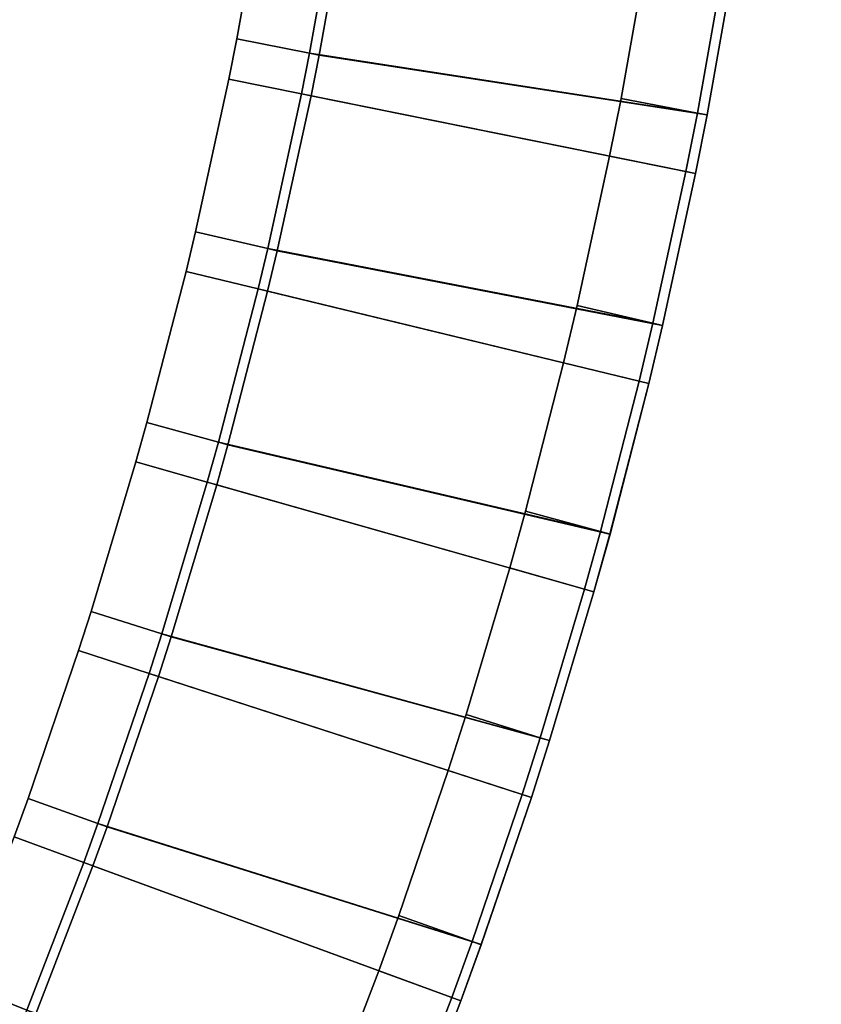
# Model space of a CAD drawing. Header units: inches. Extents: x 82 to 767, y -5 to 263.
# Tile 553 of 1056: x 637.81 to 640.36, y 117.51 to 120.65. Entities that reach past the tile are written whole.
import ezdxf
from ezdxf.enums import TextEntityAlignment as Align

# ---------------------------------------------------------------- set-up
doc = ezdxf.new("R2010")
doc.units = ezdxf.units.IN
doc.header["$MEASUREMENT"] = 0
for name, color, linetype in [('A-FURN-3-COLLECTION-NAAN-TABLE-TOP-EDGE', 33, 'Continuous'), ('A-FURN-3-COLLECTION-NAAN-TABLE-TOP-SURFACE-BOTTOM', 33, 'Continuous'), ('A-FURN-3-COLLECTION-NAAN-TABLE-TOP-SURFACE-TOP', 33, 'Continuous'), ('A-FURN-3-COLLECTION-SOLISDRUM-LIGHT-BODY', 253, 'Continuous'), ('A-FURN-3-COLLECTION-SOLISDRUM-LIGHT-BODY-TRIM', 251, 'Continuous'), ('A-FURN-HAWORTH-ATT', 7, 'Continuous')]:
    doc.layers.add(name, color=color, linetype=linetype)
doc.styles.get("Standard").update_dxf_attribs({"font": 'arial.ttf'})

# ---------------------------------------------------------------- blocks, each defined once
blk = doc.blocks.new('HCPL-SDP2-36-10-3D-3')
at = {"layer": 'A-FURN-3-COLLECTION-SOLISDRUM-LIGHT-BODY'}
for points in [[(16.418, -3.192, 90.6205), (16.5069, -2.695, 90.6205), (17.7394, -2.8963, 79.6687), (17.6531, -3.3828, 79.6687)], [(17.6837, -3.3887, 79.6705), (17.7702, -2.9013, 79.6705), (16.5377, -2.7001, 90.6205), (16.4487, -3.198, 90.6205)], [(16.4229, -3.3277, 90.6205), (16.3923, -3.3215, 90.6205), (16.418, -3.192, 90.6205), (16.4487, -3.198, 90.6205)], [(16.4487, -3.198, 90.6205), (16.418, -3.192, 90.6205), (17.6531, -3.3828, 79.6687), (17.6837, -3.3887, 79.6705)], [(16.2846, -3.8147, 90.6205), (16.3923, -3.3215, 90.6205), (17.6163, -3.5695, 79.6687), (17.5115, -4.0524, 79.6687)], [(17.6469, -3.5757, 79.6705), (17.6163, -3.5695, 79.6687), (16.3923, -3.3215, 90.6205), (16.4229, -3.3277, 90.6205)], [(17.5419, -4.0595, 79.6705), (17.6469, -3.5757, 79.6705), (16.4229, -3.3277, 90.6205), (16.315, -3.8219, 90.6205)], [(17.6163, -3.5695, 79.6687), (17.6469, -3.5757, 79.6705), (17.6837, -3.3887, 79.6705), (17.6531, -3.3828, 79.6687)], [(16.2843, -3.9505, 90.6205), (16.254, -3.9432, 90.6205), (16.2846, -3.8147, 90.6205), (16.315, -3.8219, 90.6205)], [(16.315, -3.8219, 90.6205), (16.2846, -3.8147, 90.6205), (17.5115, -4.0524, 79.6687), (17.5419, -4.0595, 79.6705)], [(16.1276, -4.4319, 90.6205), (16.254, -3.9432, 90.6205), (17.4676, -4.2376, 79.6687), (17.3445, -4.7162, 79.6687)], [(17.3746, -4.7244, 79.6705), (17.498, -4.245, 79.6705), (16.2843, -3.9505, 90.6205), (16.1577, -4.4402, 90.6205)], [(17.498, -4.245, 79.6705), (17.4676, -4.2376, 79.6687), (16.254, -3.9432, 90.6205), (16.2843, -3.9505, 90.6205)], [(17.4676, -4.2376, 79.6687), (17.498, -4.245, 79.6705), (17.5419, -4.0595, 79.6705), (17.5115, -4.0524, 79.6687)], [(16.1221, -4.5676, 90.6205), (16.0921, -4.5591, 90.6205), (16.1276, -4.4319, 90.6205), (16.1577, -4.4402, 90.6205)], [(16.1577, -4.4402, 90.6205), (16.1276, -4.4319, 90.6205), (17.3445, -4.7162, 79.6687), (17.3746, -4.7244, 79.6705)], [(15.9471, -5.0427, 90.6205), (16.0921, -4.5591, 90.6205), (17.2936, -4.8995, 79.6687), (17.1524, -5.3731, 79.6687)], [(17.1822, -5.3824, 79.6705), (17.3237, -4.908, 79.6705), (16.1221, -4.5676, 90.6205), (15.9769, -5.0521, 90.6205)], [(17.3237, -4.908, 79.6705), (17.2936, -4.8995, 79.6687), (16.0921, -4.5591, 90.6205), (16.1221, -4.5676, 90.6205)], [(17.2936, -4.8995, 79.6687), (17.3237, -4.908, 79.6705), (17.3746, -4.7244, 79.6705), (17.3445, -4.7162, 79.6687)], [(15.9366, -5.1781, 90.6205), (15.9068, -5.1684, 90.6205), (15.9471, -5.0427, 90.6205), (15.9769, -5.0521, 90.6205)], [(15.9769, -5.0521, 90.6205), (15.9471, -5.0427, 90.6205), (17.1524, -5.3731, 79.6687), (17.1822, -5.3824, 79.6705)], [(15.7436, -5.6462, 90.6205), (15.9068, -5.1684, 90.6205), (17.0945, -5.5544, 79.6687), (16.9354, -6.0222, 79.6687)], [(17.1243, -5.564, 79.6705), (17.0945, -5.5544, 79.6687), (15.9068, -5.1684, 90.6205), (15.9366, -5.1781, 90.6205)], [(16.9648, -6.0326, 79.6705), (17.1243, -5.564, 79.6705), (15.9366, -5.1781, 90.6205), (15.773, -5.6567, 90.6205)], [(17.0945, -5.5544, 79.6687), (17.1243, -5.564, 79.6705), (17.1822, -5.3824, 79.6705), (17.1524, -5.3731, 79.6687)], [(15.7279, -5.7811, 90.6205), (15.6985, -5.7703, 90.6205), (15.7436, -5.6462, 90.6205), (15.773, -5.6567, 90.6205)], [(15.773, -5.6567, 90.6205), (15.7436, -5.6462, 90.6205), (16.9354, -6.0222, 79.6687), (16.9648, -6.0326, 79.6705)], [(15.5172, -6.2415, 90.6205), (15.6985, -5.7703, 90.6205), (16.8707, -6.2011, 79.6687), (16.6938, -6.6626, 79.6687)], [(16.9, -6.2119, 79.6705), (16.8707, -6.2011, 79.6687), (15.6985, -5.7703, 90.6205), (15.7279, -5.7811, 90.6205)], [(16.7229, -6.6741, 79.6705), (16.9, -6.2119, 79.6705), (15.7279, -5.7811, 90.6205), (15.5462, -6.2531, 90.6205)], [(16.8707, -6.2011, 79.6687), (16.9, -6.2119, 79.6705), (16.9648, -6.0326, 79.6705), (16.9354, -6.0222, 79.6687)]]:
    blk.add_3dface(points, dxfattribs=at)
mesh = blk.add_polymesh((2, 9), dxfattribs=at)
for k, corner in enumerate([(16.4487, -3.198, 91.3705), (16.5377, -2.7001, 91.3705), (16.5585, -2.5694, 91.3705), (16.6285, -2.0685, 91.3705), (16.6443, -1.9372, 91.3705), (16.6952, -1.434, 91.3705), (16.706, -1.3021, 91.3705), (16.7377, -0.7973, 91.3705), (16.7435, -0.6652, 91.3705), (16.418, -3.192, 91.3705), (16.5069, -2.695, 91.3705), (16.5276, -2.5646, 91.3705), (16.5975, -2.0647, 91.3705), (16.6133, -1.9336, 91.3705), (16.6641, -1.4312, 91.3705), (16.6749, -1.2997, 91.3705), (16.7065, -0.7958, 91.3705), (16.7123, -0.6639, 91.3705)]):
    mesh.set_mesh_vertex(divmod(k, 9), corner)
mesh = blk.add_polymesh((2, 9), dxfattribs=at)
for k, corner in enumerate([(16.418, -3.192, 90.6933), (16.5069, -2.695, 90.6933), (16.5276, -2.5646, 90.6933), (16.5975, -2.0647, 90.6933), (16.6133, -1.9336, 90.6933), (16.6641, -1.4312, 90.6933), (16.6749, -1.2997, 90.6933), (16.7065, -0.7958, 90.6933), (16.7123, -0.6639, 90.6933), (16.418, -3.192, 90.6205), (16.5069, -2.695, 90.6205), (16.5276, -2.5646, 90.6205), (16.5975, -2.0647, 90.6205), (16.6133, -1.9336, 90.6205), (16.6641, -1.4312, 90.6205), (16.6749, -1.2997, 90.6205), (16.7065, -0.7958, 90.6205), (16.7123, -0.6639, 90.6205)]):
    mesh.set_mesh_vertex(divmod(k, 9), corner)
mesh = blk.add_polymesh((2, 9), dxfattribs=at)
for k, corner in enumerate([(16.4487, -3.198, 90.6205), (16.5377, -2.7001, 90.6205), (16.5585, -2.5694, 90.6205), (16.6285, -2.0685, 90.6205), (16.6443, -1.9372, 90.6205), (16.6952, -1.434, 90.6205), (16.706, -1.3021, 90.6205), (16.7377, -0.7973, 90.6205), (16.7435, -0.6652, 90.6205), (16.4487, -3.198, 91.3705), (16.5377, -2.7001, 91.3705), (16.5585, -2.5694, 91.3705), (16.6285, -2.0685, 91.3705), (16.6443, -1.9372, 91.3705), (16.6952, -1.434, 91.3705), (16.706, -1.3021, 91.3705), (16.7377, -0.7973, 91.3705), (16.7435, -0.6652, 91.3705)]):
    mesh.set_mesh_vertex(divmod(k, 9), corner)
mesh = blk.add_polymesh((2, 9), dxfattribs=at)
for k, corner in enumerate([(17.6531, -3.3828, 79.6687), (17.7394, -2.8963, 79.6687), (17.769, -2.7083, 79.6687), (17.8368, -2.2188, 79.6687), (17.8593, -2.0299, 79.6687), (17.9083, -1.5381, 79.6687), (17.9236, -1.3485, 79.6687), (17.9539, -0.8552, 79.6687), (17.962, -0.6651, 79.6687), (17.6531, -3.3828, 79.6303), (17.7394, -2.8963, 79.6303), (17.769, -2.7083, 79.6303), (17.8368, -2.2188, 79.6303), (17.8593, -2.0299, 79.6303), (17.9083, -1.5381, 79.6303), (17.9236, -1.3485, 79.6303), (17.9539, -0.8552, 79.6303), (17.962, -0.6651, 79.6303)]):
    mesh.set_mesh_vertex(divmod(k, 9), corner)
mesh = blk.add_polymesh((2, 9), dxfattribs=at)
for k, corner in enumerate([(17.6531, -3.3828, 78.9705), (17.7394, -2.8963, 78.9705), (17.769, -2.7083, 78.9705), (17.8368, -2.2188, 78.9705), (17.8593, -2.0299, 78.9705), (17.9083, -1.5381, 78.9705), (17.9236, -1.3485, 78.9705), (17.9539, -0.8552, 78.9705), (17.962, -0.6651, 78.9705), (17.6838, -3.3887, 78.9705), (17.7702, -2.9013, 78.9705), (17.7999, -2.713, 78.9705), (17.8678, -2.2227, 78.9705), (17.8903, -2.0334, 78.9705), (17.9395, -1.5408, 78.9705), (17.9548, -1.3508, 78.9705), (17.9851, -0.8567, 78.9705), (17.9932, -0.6663, 78.9705)]):
    mesh.set_mesh_vertex(divmod(k, 9), corner)
mesh = blk.add_polymesh((2, 9), dxfattribs=at)
for k, corner in enumerate([(17.6838, -3.3887, 78.9705), (17.7702, -2.9013, 78.9705), (17.7999, -2.713, 78.9705), (17.8678, -2.2227, 78.9705), (17.8903, -2.0334, 78.9705), (17.9395, -1.5408, 78.9705), (17.9548, -1.3508, 78.9705), (17.9851, -0.8567, 78.9705), (17.9932, -0.6663, 78.9705), (17.6837, -3.3887, 79.6705), (17.7702, -2.9013, 79.6705), (17.7999, -2.713, 79.6705), (17.8678, -2.2227, 79.6705), (17.8903, -2.0334, 79.6705), (17.9395, -1.5408, 79.6705), (17.9548, -1.3508, 79.6705), (17.9851, -0.8567, 79.6705), (17.9932, -0.6663, 79.6705)]):
    mesh.set_mesh_vertex(divmod(k, 9), corner)
mesh = blk.add_polymesh((2, 9), dxfattribs=at)
for k, corner in enumerate([(15.773, -5.6567, 91.3705), (15.9366, -5.1781, 91.3705), (15.9769, -5.0521, 91.3705), (16.1221, -4.5676, 91.3705), (16.1577, -4.4402, 91.3705), (16.2843, -3.9505, 91.3705), (16.315, -3.8219, 91.3705), (16.4229, -3.3277, 91.3705), (16.4487, -3.198, 91.3705), (15.7436, -5.6462, 91.3705), (15.9068, -5.1684, 91.3705), (15.9471, -5.0427, 91.3705), (16.0921, -4.5591, 91.3705), (16.1276, -4.4319, 91.3705), (16.254, -3.9432, 91.3705), (16.2846, -3.8147, 91.3705), (16.3923, -3.3215, 91.3705), (16.418, -3.192, 91.3705)]):
    mesh.set_mesh_vertex(divmod(k, 9), corner)
mesh = blk.add_polymesh((2, 9), dxfattribs=at)
for k, corner in enumerate([(15.7436, -5.6462, 90.6933), (15.9068, -5.1684, 90.6933), (15.9471, -5.0427, 90.6933), (16.0921, -4.5591, 90.6933), (16.1276, -4.4319, 90.6933), (16.254, -3.9432, 90.6933), (16.2846, -3.8147, 90.6933), (16.3923, -3.3215, 90.6933), (16.418, -3.192, 90.6933), (15.7436, -5.6462, 90.6205), (15.9068, -5.1684, 90.6205), (15.9471, -5.0427, 90.6205), (16.0921, -4.5591, 90.6205), (16.1276, -4.4319, 90.6205), (16.254, -3.9432, 90.6205), (16.2846, -3.8147, 90.6205), (16.3923, -3.3215, 90.6205), (16.418, -3.192, 90.6205)]):
    mesh.set_mesh_vertex(divmod(k, 9), corner)
mesh = blk.add_polymesh((2, 9), dxfattribs=at)
for k, corner in enumerate([(15.773, -5.6567, 90.6205), (15.9366, -5.1781, 90.6205), (15.9769, -5.0521, 90.6205), (16.1221, -4.5676, 90.6205), (16.1577, -4.4402, 90.6205), (16.2843, -3.9505, 90.6205), (16.315, -3.8219, 90.6205), (16.4229, -3.3277, 90.6205), (16.4487, -3.198, 90.6205), (15.773, -5.6567, 91.3705), (15.9366, -5.1781, 91.3705), (15.9769, -5.0521, 91.3705), (16.1221, -4.5676, 91.3705), (16.1577, -4.4402, 91.3705), (16.2843, -3.9505, 91.3705), (16.315, -3.8219, 91.3705), (16.4229, -3.3277, 91.3705), (16.4487, -3.198, 91.3705)]):
    mesh.set_mesh_vertex(divmod(k, 9), corner)
mesh = blk.add_polymesh((2, 9), dxfattribs=at)
for k, corner in enumerate([(16.9354, -6.0222, 79.6687), (17.0945, -5.5544, 79.6687), (17.1524, -5.3731, 79.6687), (17.2936, -4.8995, 79.6687), (17.3445, -4.7162, 79.6687), (17.4676, -4.2376, 79.6687), (17.5115, -4.0524, 79.6687), (17.6163, -3.5695, 79.6687), (17.6531, -3.3828, 79.6687), (16.9354, -6.0222, 79.6303), (17.0945, -5.5544, 79.6303), (17.1524, -5.3731, 79.6303), (17.2936, -4.8995, 79.6303), (17.3445, -4.7162, 79.6303), (17.4676, -4.2376, 79.6303), (17.5115, -4.0524, 79.6303), (17.6163, -3.5695, 79.6303), (17.6531, -3.3828, 79.6303)]):
    mesh.set_mesh_vertex(divmod(k, 9), corner)
mesh = blk.add_polymesh((2, 9), dxfattribs=at)
for k, corner in enumerate([(16.9354, -6.0222, 78.9705), (17.0945, -5.5544, 78.9705), (17.1524, -5.3731, 78.9705), (17.2936, -4.8995, 78.9705), (17.3445, -4.7162, 78.9705), (17.4676, -4.2376, 78.9705), (17.5115, -4.0524, 78.9705), (17.6163, -3.5695, 78.9705), (17.6531, -3.3828, 78.9705), (16.9648, -6.0327, 78.9705), (17.1243, -5.564, 78.9705), (17.1822, -5.3824, 78.9705), (17.3237, -4.908, 78.9705), (17.3747, -4.7244, 78.9705), (17.498, -4.245, 78.9705), (17.5419, -4.0595, 78.9705), (17.6469, -3.5757, 78.9705), (17.6838, -3.3887, 78.9705)]):
    mesh.set_mesh_vertex(divmod(k, 9), corner)
mesh = blk.add_polymesh((2, 9), dxfattribs=at)
for k, corner in enumerate([(16.9648, -6.0327, 78.9705), (17.1243, -5.564, 78.9705), (17.1822, -5.3824, 78.9705), (17.3237, -4.908, 78.9705), (17.3747, -4.7244, 78.9705), (17.498, -4.245, 78.9705), (17.5419, -4.0595, 78.9705), (17.6469, -3.5757, 78.9705), (17.6838, -3.3887, 78.9705), (16.9648, -6.0326, 79.6705), (17.1243, -5.564, 79.6705), (17.1822, -5.3824, 79.6705), (17.3237, -4.908, 79.6705), (17.3746, -4.7244, 79.6705), (17.498, -4.245, 79.6705), (17.5419, -4.0595, 79.6705), (17.6469, -3.5757, 79.6705), (17.6837, -3.3887, 79.6705)]):
    mesh.set_mesh_vertex(divmod(k, 9), corner)
mesh = blk.add_polymesh((2, 9), dxfattribs=at)
for k, corner in enumerate([(14.7321, -7.9845, 91.3705), (14.9664, -7.5362, 91.3705), (15.0254, -7.4178, 91.3705), (15.2424, -6.961, 91.3705), (15.2969, -6.8404, 91.3705), (15.4964, -6.3756, 91.3705), (15.5462, -6.2531, 91.3705), (15.7279, -5.7811, 91.3705), (15.773, -5.6567, 91.3705), (14.7046, -7.9696, 91.3705), (14.9384, -7.5222, 91.3705), (14.9974, -7.404, 91.3705), (15.214, -6.948, 91.3705), (15.2684, -6.8277, 91.3705), (15.4675, -6.3638, 91.3705), (15.5172, -6.2415, 91.3705), (15.6985, -5.7703, 91.3705), (15.7436, -5.6462, 91.3705)]):
    mesh.set_mesh_vertex(divmod(k, 9), corner)
mesh = blk.add_polymesh((2, 9), dxfattribs=at)
for k, corner in enumerate([(14.7046, -7.9696, 90.6933), (14.9384, -7.5222, 90.6933), (14.9974, -7.404, 90.6933), (15.214, -6.948, 90.6933), (15.2684, -6.8277, 90.6933), (15.4675, -6.3638, 90.6933), (15.5172, -6.2415, 90.6933), (15.6985, -5.7703, 90.6933), (15.7436, -5.6462, 90.6933), (14.7046, -7.9696, 90.6205), (14.9384, -7.5222, 90.6205), (14.9974, -7.404, 90.6205), (15.214, -6.948, 90.6205), (15.2684, -6.8277, 90.6205), (15.4675, -6.3638, 90.6205), (15.5172, -6.2415, 90.6205), (15.6985, -5.7703, 90.6205), (15.7436, -5.6462, 90.6205)]):
    mesh.set_mesh_vertex(divmod(k, 9), corner)
mesh = blk.add_polymesh((2, 9), dxfattribs=at)
for k, corner in enumerate([(14.7321, -7.9845, 90.6205), (14.9664, -7.5362, 90.6205), (15.0254, -7.4178, 90.6205), (15.2424, -6.961, 90.6205), (15.2969, -6.8404, 90.6205), (15.4964, -6.3756, 90.6205), (15.5462, -6.2531, 90.6205), (15.7279, -5.7811, 90.6205), (15.773, -5.6567, 90.6205), (14.7321, -7.9845, 91.3705), (14.9664, -7.5362, 91.3705), (15.0254, -7.4178, 91.3705), (15.2424, -6.961, 91.3705), (15.2969, -6.8404, 91.3705), (15.4964, -6.3756, 91.3705), (15.5462, -6.2531, 91.3705), (15.7279, -5.7811, 91.3705), (15.773, -5.6567, 91.3705)]):
    mesh.set_mesh_vertex(divmod(k, 9), corner)
mesh = blk.add_polymesh((2, 9), dxfattribs=at)
for k, corner in enumerate([(15.8256, -8.5221, 79.6687), (16.0538, -8.0838, 79.6687), (16.1385, -7.9134, 79.6687), (16.35, -7.4668, 79.6687), (16.4281, -7.2933, 79.6687), (16.6224, -6.8389, 79.6687), (16.6938, -6.6626, 79.6687), (16.8707, -6.2011, 79.6687), (16.9354, -6.0222, 79.6687), (15.8256, -8.5221, 79.6303), (16.0538, -8.0838, 79.6303), (16.1385, -7.9134, 79.6303), (16.35, -7.4668, 79.6303), (16.4281, -7.2933, 79.6303), (16.6224, -6.8389, 79.6303), (16.6938, -6.6626, 79.6303), (16.8707, -6.2011, 79.6303), (16.9354, -6.0222, 79.6303)]):
    mesh.set_mesh_vertex(divmod(k, 9), corner)
mesh = blk.add_polymesh((2, 9), dxfattribs=at)
for k, corner in enumerate([(15.8256, -8.5221, 78.9705), (16.0538, -8.0838, 78.9705), (16.1385, -7.9134, 78.9705), (16.35, -7.4668, 78.9705), (16.4281, -7.2933, 78.9705), (16.6224, -6.8389, 78.9705), (16.6938, -6.6626, 78.9705), (16.8707, -6.2011, 78.9705), (16.9354, -6.0222, 78.9705), (15.8531, -8.5369, 78.9705), (16.0818, -8.0979, 78.9705), (16.1666, -7.9272, 78.9705), (16.3784, -7.4798, 78.9705), (16.4567, -7.306, 78.9705), (16.6513, -6.8508, 78.9705), (16.7229, -6.6741, 78.9705), (16.9, -6.2119, 78.9705), (16.9648, -6.0327, 78.9705)]):
    mesh.set_mesh_vertex(divmod(k, 9), corner)
mesh = blk.add_polymesh((2, 9), dxfattribs=at)
for k, corner in enumerate([(15.8531, -8.5369, 78.9705), (16.0818, -8.0979, 78.9705), (16.1666, -7.9272, 78.9705), (16.3784, -7.4798, 78.9705), (16.4567, -7.306, 78.9705), (16.6513, -6.8508, 78.9705), (16.7229, -6.6741, 78.9705), (16.9, -6.2119, 78.9705), (16.9648, -6.0327, 78.9705), (15.8531, -8.5369, 79.6705), (16.0818, -8.0979, 79.6705), (16.1666, -7.9272, 79.6705), (16.3784, -7.4798, 79.6705), (16.4566, -7.306, 79.6705), (16.6513, -6.8508, 79.6705), (16.7229, -6.6741, 79.6705), (16.9, -6.2119, 79.6705), (16.9648, -6.0326, 79.6705)]):
    mesh.set_mesh_vertex(divmod(k, 9), corner)
at = {"layer": 'A-FURN-3-COLLECTION-SOLISDRUM-LIGHT-BODY-TRIM'}
mesh = blk.add_polymesh((2, 9), dxfattribs=at)
for k, corner in enumerate([(16.418, -3.192, 91.4807), (16.5069, -2.695, 91.4807), (16.5277, -2.5646, 91.4807), (16.5975, -2.0647, 91.4807), (16.6133, -1.9336, 91.4807), (16.6641, -1.4312, 91.4807), (16.6749, -1.2997, 91.4807), (16.7065, -0.7958, 91.4807), (16.7123, -0.6639, 91.4807), (16.1862, -3.1469, 91.4807), (16.2737, -2.657, 91.4807), (16.2942, -2.5284, 91.4807), (16.3631, -2.0355, 91.4807), (16.3787, -1.9063, 91.4807), (16.4288, -1.4107, 91.4807), (16.4394, -1.2813, 91.4807), (16.4706, -0.7846, 91.4807), (16.4762, -0.6545, 91.4807)]):
    mesh.set_mesh_vertex(divmod(k, 9), corner)
mesh = blk.add_polymesh((2, 9), dxfattribs=at)
for k, corner in enumerate([(16.1862, -3.1469, 91.4807), (16.2737, -2.657, 91.4807), (16.2942, -2.5284, 91.4807), (16.3631, -2.0355, 91.4807), (16.3787, -1.9063, 91.4807), (16.4288, -1.4107, 91.4807), (16.4394, -1.2813, 91.4807), (16.4706, -0.7846, 91.4807), (16.4762, -0.6545, 91.4807), (16.1862, -3.1469, 90.6933), (16.2737, -2.657, 90.6933), (16.2942, -2.5284, 90.6933), (16.3631, -2.0355, 90.6933), (16.3787, -1.9063, 90.6933), (16.4288, -1.4107, 90.6933), (16.4394, -1.2813, 90.6933), (16.4706, -0.7846, 90.6933), (16.4762, -0.6545, 90.6933)]):
    mesh.set_mesh_vertex(divmod(k, 9), corner)
mesh = blk.add_polymesh((2, 9), dxfattribs=at)
for k, corner in enumerate([(16.1862, -3.1469, 90.6933), (16.2737, -2.657, 90.6933), (16.2942, -2.5284, 90.6933), (16.3631, -2.0355, 90.6933), (16.3787, -1.9063, 90.6933), (16.4288, -1.4107, 90.6933), (16.4394, -1.2813, 90.6933), (16.4706, -0.7846, 90.6933), (16.4762, -0.6545, 90.6933), (16.418, -3.192, 90.6933), (16.5069, -2.695, 90.6933), (16.5276, -2.5646, 90.6933), (16.5975, -2.0647, 90.6933), (16.6133, -1.9336, 90.6933), (16.6641, -1.4312, 90.6933), (16.6749, -1.2997, 90.6933), (16.7065, -0.7958, 90.6933), (16.7123, -0.6639, 90.6933)]):
    mesh.set_mesh_vertex(divmod(k, 9), corner)
mesh = blk.add_polymesh((2, 9), dxfattribs=at)
for k, corner in enumerate([(17.6531, -3.3828, 79.6303), (17.7394, -2.8963, 79.6303), (17.769, -2.7083, 79.6303), (17.8368, -2.2188, 79.6303), (17.8593, -2.0299, 79.6303), (17.9083, -1.5381, 79.6303), (17.9236, -1.3485, 79.6303), (17.9539, -0.8552, 79.6303), (17.962, -0.6651, 79.6303), (17.4098, -3.3362, 79.6303), (17.495, -2.8564, 79.6303), (17.5242, -2.671, 79.6303), (17.591, -2.1882, 79.6303), (17.6132, -2.0019, 79.6303), (17.6616, -1.517, 79.6303), (17.6767, -1.3299, 79.6303), (17.7065, -0.8435, 79.6303), (17.7145, -0.656, 79.6303)]):
    mesh.set_mesh_vertex(divmod(k, 9), corner)
mesh = blk.add_polymesh((2, 9), dxfattribs=at)
for k, corner in enumerate([(17.4098, -3.3362, 79.6303), (17.495, -2.8564, 79.6303), (17.5242, -2.671, 79.6303), (17.591, -2.1882, 79.6303), (17.6132, -2.0019, 79.6303), (17.6616, -1.517, 79.6303), (17.6767, -1.3299, 79.6303), (17.7065, -0.8435, 79.6303), (17.7145, -0.656, 79.6303), (17.4099, -3.3362, 78.8429), (17.495, -2.8564, 78.8429), (17.5243, -2.671, 78.8429), (17.5911, -2.1882, 78.8429), (17.6132, -2.0019, 78.8429), (17.6616, -1.517, 78.8429), (17.6767, -1.3299, 78.8429), (17.7066, -0.8435, 78.8429), (17.7145, -0.656, 78.8429)]):
    mesh.set_mesh_vertex(divmod(k, 9), corner)
mesh = blk.add_polymesh((2, 9), dxfattribs=at)
for k, corner in enumerate([(17.4099, -3.3362, 78.8429), (17.495, -2.8564, 78.8429), (17.5243, -2.671, 78.8429), (17.5911, -2.1882, 78.8429), (17.6132, -2.0019, 78.8429), (17.6616, -1.517, 78.8429), (17.6767, -1.3299, 78.8429), (17.7066, -0.8435, 78.8429), (17.7145, -0.656, 78.8429), (17.6531, -3.3828, 78.8429), (17.7394, -2.8963, 78.8429), (17.769, -2.7083, 78.8429), (17.8368, -2.2188, 78.8429), (17.8593, -2.0299, 78.8429), (17.9083, -1.5381, 78.8429), (17.9236, -1.3485, 78.8429), (17.9539, -0.8552, 78.8429), (17.962, -0.6651, 78.8429)]):
    mesh.set_mesh_vertex(divmod(k, 9), corner)
mesh = blk.add_polymesh((2, 9), dxfattribs=at)
for k, corner in enumerate([(16.418, -3.192, 91.3705), (16.5069, -2.695, 91.3705), (16.5276, -2.5646, 91.3705), (16.5975, -2.0647, 91.3705), (16.6133, -1.9336, 91.3705), (16.6641, -1.4312, 91.3705), (16.6749, -1.2997, 91.3705), (16.7065, -0.7958, 91.3705), (16.7123, -0.6639, 91.3705), (16.418, -3.192, 91.4807), (16.5069, -2.695, 91.4807), (16.5277, -2.5646, 91.4807), (16.5975, -2.0647, 91.4807), (16.6133, -1.9336, 91.4807), (16.6641, -1.4312, 91.4807), (16.6749, -1.2997, 91.4807), (16.7065, -0.7958, 91.4807), (16.7123, -0.6639, 91.4807)]):
    mesh.set_mesh_vertex(divmod(k, 9), corner)
mesh = blk.add_polymesh((2, 9), dxfattribs=at)
for k, corner in enumerate([(17.6531, -3.3828, 78.8429), (17.7394, -2.8963, 78.8429), (17.769, -2.7083, 78.8429), (17.8368, -2.2188, 78.8429), (17.8593, -2.0299, 78.8429), (17.9083, -1.5381, 78.8429), (17.9236, -1.3485, 78.8429), (17.9539, -0.8552, 78.8429), (17.962, -0.6651, 78.8429), (17.6531, -3.3828, 78.9705), (17.7394, -2.8963, 78.9705), (17.769, -2.7083, 78.9705), (17.8368, -2.2188, 78.9705), (17.8593, -2.0299, 78.9705), (17.9083, -1.5381, 78.9705), (17.9236, -1.3485, 78.9705), (17.9539, -0.8552, 78.9705), (17.962, -0.6651, 78.9705)]):
    mesh.set_mesh_vertex(divmod(k, 9), corner)
mesh = blk.add_polymesh((2, 9), dxfattribs=at)
for k, corner in enumerate([(15.7436, -5.6462, 91.4807), (15.9068, -5.1684, 91.4807), (15.9472, -5.0427, 91.4807), (16.0921, -4.5591, 91.4807), (16.1276, -4.4319, 91.4807), (16.254, -3.9432, 91.4807), (16.2846, -3.8147, 91.4807), (16.3923, -3.3215, 91.4807), (16.418, -3.192, 91.4807), (15.5213, -5.5664, 91.4807), (15.6822, -5.0954, 91.4807), (15.7219, -4.9715, 91.4807), (15.8648, -4.4947, 91.4807), (15.8998, -4.3693, 91.4807), (16.0244, -3.8875, 91.4807), (16.0546, -3.7609, 91.4807), (16.1608, -3.2746, 91.4807), (16.1862, -3.1469, 91.4807)]):
    mesh.set_mesh_vertex(divmod(k, 9), corner)
mesh = blk.add_polymesh((2, 9), dxfattribs=at)
for k, corner in enumerate([(15.5213, -5.5664, 91.4807), (15.6822, -5.0954, 91.4807), (15.7219, -4.9715, 91.4807), (15.8648, -4.4947, 91.4807), (15.8998, -4.3693, 91.4807), (16.0244, -3.8875, 91.4807), (16.0546, -3.7609, 91.4807), (16.1608, -3.2746, 91.4807), (16.1862, -3.1469, 91.4807), (15.5213, -5.5664, 90.6933), (15.6822, -5.0954, 90.6933), (15.7219, -4.9715, 90.6933), (15.8648, -4.4947, 90.6933), (15.8998, -4.3693, 90.6933), (16.0244, -3.8875, 90.6933), (16.0546, -3.7609, 90.6933), (16.1608, -3.2746, 90.6933), (16.1862, -3.1469, 90.6933)]):
    mesh.set_mesh_vertex(divmod(k, 9), corner)
mesh = blk.add_polymesh((2, 9), dxfattribs=at)
for k, corner in enumerate([(15.5213, -5.5664, 90.6933), (15.6822, -5.0954, 90.6933), (15.7219, -4.9715, 90.6933), (15.8648, -4.4947, 90.6933), (15.8998, -4.3693, 90.6933), (16.0244, -3.8875, 90.6933), (16.0546, -3.7609, 90.6933), (16.1608, -3.2746, 90.6933), (16.1862, -3.1469, 90.6933), (15.7436, -5.6462, 90.6933), (15.9068, -5.1684, 90.6933), (15.9471, -5.0427, 90.6933), (16.0921, -4.5591, 90.6933), (16.1276, -4.4319, 90.6933), (16.254, -3.9432, 90.6933), (16.2846, -3.8147, 90.6933), (16.3923, -3.3215, 90.6933), (16.418, -3.192, 90.6933)]):
    mesh.set_mesh_vertex(divmod(k, 9), corner)
mesh = blk.add_polymesh((2, 9), dxfattribs=at)
for k, corner in enumerate([(15.7436, -5.6462, 91.3705), (15.9068, -5.1684, 91.3705), (15.9471, -5.0427, 91.3705), (16.0921, -4.5591, 91.3705), (16.1276, -4.4319, 91.3705), (16.254, -3.9432, 91.3705), (16.2846, -3.8147, 91.3705), (16.3923, -3.3215, 91.3705), (16.418, -3.192, 91.3705), (15.7436, -5.6462, 91.4807), (15.9068, -5.1684, 91.4807), (15.9472, -5.0427, 91.4807), (16.0921, -4.5591, 91.4807), (16.1276, -4.4319, 91.4807), (16.254, -3.9432, 91.4807), (16.2846, -3.8147, 91.4807), (16.3923, -3.3215, 91.4807), (16.418, -3.192, 91.4807)]):
    mesh.set_mesh_vertex(divmod(k, 9), corner)
mesh = blk.add_polymesh((2, 9), dxfattribs=at)
for k, corner in enumerate([(16.9354, -6.0222, 79.6303), (17.0945, -5.5544, 79.6303), (17.1524, -5.3731, 79.6303), (17.2936, -4.8995, 79.6303), (17.3445, -4.7162, 79.6303), (17.4676, -4.2376, 79.6303), (17.5115, -4.0524, 79.6303), (17.6163, -3.5695, 79.6303), (17.6531, -3.3828, 79.6303), (16.7021, -5.9392, 79.6303), (16.859, -5.4778, 79.6303), (16.9161, -5.299, 79.6303), (17.0553, -4.832, 79.6303), (17.1055, -4.6512, 79.6303), (17.2269, -4.1792, 79.6303), (17.2702, -3.9966, 79.6303), (17.3736, -3.5203, 79.6303), (17.4098, -3.3362, 79.6303)]):
    mesh.set_mesh_vertex(divmod(k, 9), corner)
mesh = blk.add_polymesh((2, 9), dxfattribs=at)
for k, corner in enumerate([(16.7021, -5.9392, 79.6303), (16.859, -5.4778, 79.6303), (16.9161, -5.299, 79.6303), (17.0553, -4.832, 79.6303), (17.1055, -4.6512, 79.6303), (17.2269, -4.1792, 79.6303), (17.2702, -3.9966, 79.6303), (17.3736, -3.5203, 79.6303), (17.4098, -3.3362, 79.6303), (16.7021, -5.9392, 78.8429), (16.859, -5.4778, 78.8429), (16.9161, -5.2991, 78.8429), (17.0554, -4.832, 78.8429), (17.1056, -4.6512, 78.8429), (17.227, -4.1792, 78.8429), (17.2702, -3.9966, 78.8429), (17.3736, -3.5203, 78.8429), (17.4099, -3.3362, 78.8429)]):
    mesh.set_mesh_vertex(divmod(k, 9), corner)
mesh = blk.add_polymesh((2, 9), dxfattribs=at)
for k, corner in enumerate([(16.7021, -5.9392, 78.8429), (16.859, -5.4778, 78.8429), (16.9161, -5.2991, 78.8429), (17.0554, -4.832, 78.8429), (17.1056, -4.6512, 78.8429), (17.227, -4.1792, 78.8429), (17.2702, -3.9966, 78.8429), (17.3736, -3.5203, 78.8429), (17.4099, -3.3362, 78.8429), (16.9354, -6.0222, 78.8429), (17.0945, -5.5544, 78.8429), (17.1524, -5.3731, 78.8429), (17.2936, -4.8995, 78.8429), (17.3445, -4.7162, 78.8429), (17.4676, -4.2376, 78.8429), (17.5115, -4.0524, 78.8429), (17.6163, -3.5695, 78.8429), (17.6531, -3.3828, 78.8429)]):
    mesh.set_mesh_vertex(divmod(k, 9), corner)
mesh = blk.add_polymesh((2, 9), dxfattribs=at)
for k, corner in enumerate([(16.9354, -6.0222, 78.8429), (17.0945, -5.5544, 78.8429), (17.1524, -5.3731, 78.8429), (17.2936, -4.8995, 78.8429), (17.3445, -4.7162, 78.8429), (17.4676, -4.2376, 78.8429), (17.5115, -4.0524, 78.8429), (17.6163, -3.5695, 78.8429), (17.6531, -3.3828, 78.8429), (16.9354, -6.0222, 78.9705), (17.0945, -5.5544, 78.9705), (17.1524, -5.3731, 78.9705), (17.2936, -4.8995, 78.9705), (17.3445, -4.7162, 78.9705), (17.4676, -4.2376, 78.9705), (17.5115, -4.0524, 78.9705), (17.6163, -3.5695, 78.9705), (17.6531, -3.3828, 78.9705)]):
    mesh.set_mesh_vertex(divmod(k, 9), corner)
mesh = blk.add_polymesh((2, 9), dxfattribs=at)
for k, corner in enumerate([(14.7046, -7.9696, 91.4807), (14.9385, -7.5222, 91.4807), (14.9974, -7.404, 91.4807), (15.214, -6.948, 91.4807), (15.2684, -6.8277, 91.4807), (15.4675, -6.3638, 91.4807), (15.5173, -6.2415, 91.4807), (15.6985, -5.7703, 91.4807), (15.7436, -5.6462, 91.4807), (14.497, -7.857, 91.4807), (14.7275, -7.4159, 91.4807), (14.7856, -7.2994, 91.4807), (14.9991, -6.8499, 91.4807), (15.0527, -6.7313, 91.4807), (15.249, -6.2739, 91.4807), (15.2981, -6.1533, 91.4807), (15.4768, -5.6888, 91.4807), (15.5213, -5.5664, 91.4807)]):
    mesh.set_mesh_vertex(divmod(k, 9), corner)
mesh = blk.add_polymesh((2, 9), dxfattribs=at)
for k, corner in enumerate([(14.497, -7.857, 91.4807), (14.7275, -7.4159, 91.4807), (14.7856, -7.2994, 91.4807), (14.9991, -6.8499, 91.4807), (15.0527, -6.7313, 91.4807), (15.249, -6.2739, 91.4807), (15.2981, -6.1533, 91.4807), (15.4768, -5.6888, 91.4807), (15.5213, -5.5664, 91.4807), (14.497, -7.857, 90.6933), (14.7275, -7.4159, 90.6933), (14.7856, -7.2994, 90.6933), (14.9991, -6.8499, 90.6933), (15.0527, -6.7313, 90.6933), (15.249, -6.2739, 90.6933), (15.2981, -6.1533, 90.6933), (15.4768, -5.6888, 90.6933), (15.5213, -5.5664, 90.6933)]):
    mesh.set_mesh_vertex(divmod(k, 9), corner)
mesh = blk.add_polymesh((2, 9), dxfattribs=at)
for k, corner in enumerate([(14.497, -7.857, 90.6933), (14.7275, -7.4159, 90.6933), (14.7856, -7.2994, 90.6933), (14.9991, -6.8499, 90.6933), (15.0527, -6.7313, 90.6933), (15.249, -6.2739, 90.6933), (15.2981, -6.1533, 90.6933), (15.4768, -5.6888, 90.6933), (15.5213, -5.5664, 90.6933), (14.7046, -7.9696, 90.6933), (14.9384, -7.5222, 90.6933), (14.9974, -7.404, 90.6933), (15.214, -6.948, 90.6933), (15.2684, -6.8277, 90.6933), (15.4675, -6.3638, 90.6933), (15.5172, -6.2415, 90.6933), (15.6985, -5.7703, 90.6933), (15.7436, -5.6462, 90.6933)]):
    mesh.set_mesh_vertex(divmod(k, 9), corner)
mesh = blk.add_polymesh((2, 9), dxfattribs=at)
for k, corner in enumerate([(14.7046, -7.9696, 91.3705), (14.9384, -7.5222, 91.3705), (14.9974, -7.404, 91.3705), (15.214, -6.948, 91.3705), (15.2684, -6.8277, 91.3705), (15.4675, -6.3638, 91.3705), (15.5172, -6.2415, 91.3705), (15.6985, -5.7703, 91.3705), (15.7436, -5.6462, 91.3705), (14.7046, -7.9696, 91.4807), (14.9385, -7.5222, 91.4807), (14.9974, -7.404, 91.4807), (15.214, -6.948, 91.4807), (15.2684, -6.8277, 91.4807), (15.4675, -6.3638, 91.4807), (15.5173, -6.2415, 91.4807), (15.6985, -5.7703, 91.4807), (15.7436, -5.6462, 91.4807)]):
    mesh.set_mesh_vertex(divmod(k, 9), corner)
mesh = blk.add_polymesh((2, 9), dxfattribs=at)
for k, corner in enumerate([(15.8256, -8.5221, 79.6303), (16.0538, -8.0838, 79.6303), (16.1385, -7.9134, 79.6303), (16.35, -7.4668, 79.6303), (16.4281, -7.2933, 79.6303), (16.6224, -6.8389, 79.6303), (16.6938, -6.6626, 79.6303), (16.8707, -6.2011, 79.6303), (16.9354, -6.0222, 79.6303), (15.6075, -8.4047, 79.6303), (15.8327, -7.9724, 79.6303), (15.9162, -7.8044, 79.6303), (16.1247, -7.3639, 79.6303), (16.2018, -7.1928, 79.6303), (16.3934, -6.7447, 79.6303), (16.4638, -6.5708, 79.6303), (16.6383, -6.1157, 79.6303), (16.7021, -5.9392, 79.6303)]):
    mesh.set_mesh_vertex(divmod(k, 9), corner)
mesh = blk.add_polymesh((2, 9), dxfattribs=at)
for k, corner in enumerate([(15.6075, -8.4047, 79.6303), (15.8327, -7.9724, 79.6303), (15.9162, -7.8044, 79.6303), (16.1247, -7.3639, 79.6303), (16.2018, -7.1928, 79.6303), (16.3934, -6.7447, 79.6303), (16.4638, -6.5708, 79.6303), (16.6383, -6.1157, 79.6303), (16.7021, -5.9392, 79.6303), (15.6075, -8.4047, 78.8429), (15.8327, -7.9725, 78.8429), (15.9162, -7.8044, 78.8429), (16.1247, -7.3639, 78.8429), (16.2018, -7.1928, 78.8429), (16.3934, -6.7447, 78.8429), (16.4639, -6.5708, 78.8429), (16.6383, -6.1157, 78.8429), (16.7021, -5.9392, 78.8429)]):
    mesh.set_mesh_vertex(divmod(k, 9), corner)
mesh = blk.add_polymesh((2, 9), dxfattribs=at)
for k, corner in enumerate([(15.6075, -8.4047, 78.8429), (15.8327, -7.9725, 78.8429), (15.9162, -7.8044, 78.8429), (16.1247, -7.3639, 78.8429), (16.2018, -7.1928, 78.8429), (16.3934, -6.7447, 78.8429), (16.4639, -6.5708, 78.8429), (16.6383, -6.1157, 78.8429), (16.7021, -5.9392, 78.8429), (15.8256, -8.5221, 78.8429), (16.0538, -8.0838, 78.8429), (16.1385, -7.9134, 78.8429), (16.35, -7.4668, 78.8429), (16.4281, -7.2933, 78.8429), (16.6224, -6.8389, 78.8429), (16.6938, -6.6626, 78.8429), (16.8707, -6.2011, 78.8429), (16.9354, -6.0222, 78.8429)]):
    mesh.set_mesh_vertex(divmod(k, 9), corner)
mesh = blk.add_polymesh((2, 9), dxfattribs=at)
for k, corner in enumerate([(15.8256, -8.5221, 78.8429), (16.0538, -8.0838, 78.8429), (16.1385, -7.9134, 78.8429), (16.35, -7.4668, 78.8429), (16.4281, -7.2933, 78.8429), (16.6224, -6.8389, 78.8429), (16.6938, -6.6626, 78.8429), (16.8707, -6.2011, 78.8429), (16.9354, -6.0222, 78.8429), (15.8256, -8.5221, 78.9705), (16.0538, -8.0838, 78.9705), (16.1385, -7.9134, 78.9705), (16.35, -7.4668, 78.9705), (16.4281, -7.2933, 78.9705), (16.6224, -6.8389, 78.9705), (16.6938, -6.6626, 78.9705), (16.8707, -6.2011, 78.9705), (16.9354, -6.0222, 78.9705)]):
    mesh.set_mesh_vertex(divmod(k, 9), corner)
blk = doc.blocks.new('HCCS-NNTC-2F-3D-3')
at = {"layer": 'A-FURN-3-COLLECTION-NAAN-TABLE-TOP-SURFACE-BOTTOM'}
blk.add_3dface([(-47.2345, -18.6845, 28.4094), (-47.2345, 18.6845, 28.4094), (47.2345, 18.6845, 28.4094), (47.2345, -18.6845, 28.4094)], dxfattribs=at)
at = {"layer": 'A-FURN-3-COLLECTION-NAAN-TABLE-TOP-SURFACE-TOP'}
blk.add_3dface([(-47.2345, 18.6845, 29), (-47.2345, -18.6845, 29), (47.2345, -18.6845, 29), (47.2345, 18.6845, 29)], dxfattribs=at)
at = {"layer": 'A-FURN-HAWORTH-ATT', "flags": 1}
for tag, p in [('HAWMC', (0, 0)), ('HAWPN', (0, -0.1667)), ('HAWSN', (0, -0.3333))]:
    blk.add_attdef(tag, text='', height=0.1, dxfattribs=at).set_placement(p, align=Align.TOP_CENTER)
at = {"layer": 'A-FURN-3-COLLECTION-NAAN-TABLE-TOP-EDGE'}
mesh = blk.add_polymesh((21, 10), dxfattribs=at)
for k, corner in enumerate([(47.2345, -18.6845, 29), (47.2369, -18.6902, 28.9992), (47.2389, -18.6952, 28.9961), (47.2401, -18.6981, 28.9907), (47.2407, -18.6992, 28.9845), (47.2407, -18.6992, 28.4249), (47.2401, -18.6981, 28.4187), (47.2389, -18.6952, 28.4133), (47.2369, -18.6902, 28.4102), (47.2345, -18.6845, 28.4094), (47.2345, -18.6845, 29), (47.2389, -18.6889, 28.9992), (47.2427, -18.6927, 28.9961), (47.2449, -18.6949, 28.9907), (47.2461, -18.6961, 28.9845), (47.2461, -18.6961, 28.4249), (47.2449, -18.6949, 28.4187), (47.2427, -18.6927, 28.4133), (47.2389, -18.6889, 28.4102), (47.2345, -18.6845, 28.4094), (47.2345, -18.6845, 29), (47.2402, -18.6869, 28.9992), (47.2452, -18.6889, 28.9961), (47.2481, -18.6901, 28.9907), (47.2492, -18.6907, 28.9845), (47.2492, -18.6907, 28.4249), (47.2481, -18.6901, 28.4187), (47.2452, -18.6889, 28.4133), (47.2402, -18.6869, 28.4102), (47.2345, -18.6845, 28.4094), (47.2345, -18.6845, 29), (47.2407, -18.6845, 28.9992), (47.2461, -18.6845, 28.9961), (47.2492, -18.6845, 28.9907), (47.25, -18.6845, 28.9845), (47.25, -18.6845, 28.4249), (47.2492, -18.6845, 28.4187), (47.2461, -18.6845, 28.4133), (47.2407, -18.6845, 28.4102), (47.2345, -18.6845, 28.4094), (47.2345, 18.6845, 29), (47.2407, 18.6845, 28.9992), (47.2461, 18.6845, 28.9961), (47.2492, 18.6845, 28.9907), (47.25, 18.6845, 28.9845), (47.25, 18.6845, 28.4249), (47.2492, 18.6845, 28.4187), (47.2461, 18.6845, 28.4133), (47.2407, 18.6845, 28.4102), (47.2345, 18.6845, 28.4094), (47.2345, 18.6845, 29), (47.2402, 18.6869, 28.9992), (47.2452, 18.6889, 28.9961), (47.2481, 18.6901, 28.9907), (47.2492, 18.6907, 28.9845), (47.2492, 18.6907, 28.4249), (47.2481, 18.6901, 28.4187), (47.2452, 18.6889, 28.4133), (47.2402, 18.6869, 28.4102), (47.2345, 18.6845, 28.4094), (47.2345, 18.6845, 29), (47.2389, 18.6889, 28.9992), (47.2427, 18.6927, 28.9961), (47.2449, 18.6949, 28.9907), (47.2461, 18.6961, 28.9845), (47.2461, 18.6961, 28.4249), (47.2449, 18.6949, 28.4187), (47.2427, 18.6927, 28.4133), (47.2389, 18.6889, 28.4102), (47.2345, 18.6845, 28.4094), (47.2345, 18.6845, 29), (47.2369, 18.6902, 28.9992), (47.2389, 18.6952, 28.9961), (47.2401, 18.6981, 28.9907), (47.2407, 18.6992, 28.9845), (47.2407, 18.6992, 28.4249), (47.2401, 18.6981, 28.4187), (47.2389, 18.6952, 28.4133), (47.2369, 18.6902, 28.4102), (47.2345, 18.6845, 28.4094), (47.2345, 18.6845, 29), (47.2345, 18.6907, 28.9992), (47.2345, 18.6961, 28.9961), (47.2345, 18.6992, 28.9907), (47.2345, 18.7, 28.9845), (47.2345, 18.7, 28.4249), (47.2345, 18.6992, 28.4187), (47.2345, 18.6961, 28.4133), (47.2345, 18.6907, 28.4102), (47.2345, 18.6845, 28.4094), (-47.2345, 18.6845, 29), (-47.2345, 18.6907, 28.9992), (-47.2345, 18.6961, 28.9961), (-47.2345, 18.6992, 28.9907), (-47.2345, 18.7, 28.9845), (-47.2345, 18.7, 28.4249), (-47.2345, 18.6992, 28.4187), (-47.2345, 18.6961, 28.4133), (-47.2345, 18.6907, 28.4102), (-47.2345, 18.6845, 28.4094), (-47.2345, 18.6845, 29), (-47.2369, 18.6902, 28.9992), (-47.2389, 18.6952, 28.9961), (-47.2401, 18.6981, 28.9907), (-47.2407, 18.6992, 28.9845), (-47.2407, 18.6992, 28.4249), (-47.2401, 18.6981, 28.4187), (-47.2389, 18.6952, 28.4133), (-47.2369, 18.6902, 28.4102), (-47.2345, 18.6845, 28.4094), (-47.2345, 18.6845, 29), (-47.2389, 18.6889, 28.9992), (-47.2427, 18.6927, 28.9961), (-47.2449, 18.6949, 28.9907), (-47.2461, 18.6961, 28.9845), (-47.2461, 18.6961, 28.4249), (-47.2449, 18.6949, 28.4187), (-47.2427, 18.6927, 28.4133), (-47.2389, 18.6889, 28.4102), (-47.2345, 18.6845, 28.4094), (-47.2345, 18.6845, 29), (-47.2402, 18.6869, 28.9992), (-47.2452, 18.6889, 28.9961), (-47.2481, 18.6901, 28.9907), (-47.2492, 18.6907, 28.9845), (-47.2492, 18.6907, 28.4249), (-47.2481, 18.6901, 28.4187), (-47.2452, 18.6889, 28.4133), (-47.2402, 18.6869, 28.4102), (-47.2345, 18.6845, 28.4094), (-47.2345, 18.6845, 29), (-47.2407, 18.6845, 28.9992), (-47.2461, 18.6845, 28.9961), (-47.2492, 18.6845, 28.9907), (-47.25, 18.6845, 28.9845), (-47.25, 18.6845, 28.4249), (-47.2492, 18.6845, 28.4187), (-47.2461, 18.6845, 28.4133), (-47.2407, 18.6845, 28.4102), (-47.2345, 18.6845, 28.4094), (-47.2345, -18.6845, 29), (-47.2407, -18.6845, 28.9992), (-47.2461, -18.6845, 28.9961), (-47.2492, -18.6845, 28.9907), (-47.25, -18.6845, 28.9845), (-47.25, -18.6845, 28.4249), (-47.2492, -18.6845, 28.4187), (-47.2461, -18.6845, 28.4133), (-47.2407, -18.6845, 28.4102), (-47.2345, -18.6845, 28.4094), (-47.2345, -18.6845, 29), (-47.2402, -18.6869, 28.9992), (-47.2452, -18.6889, 28.9961), (-47.2481, -18.6901, 28.9907), (-47.2492, -18.6907, 28.9845), (-47.2492, -18.6907, 28.4249), (-47.2481, -18.6901, 28.4187), (-47.2452, -18.6889, 28.4133), (-47.2402, -18.6869, 28.4102), (-47.2345, -18.6845, 28.4094), (-47.2345, -18.6845, 29), (-47.2389, -18.6889, 28.9992), (-47.2427, -18.6927, 28.9961), (-47.2449, -18.6949, 28.9907), (-47.2461, -18.6961, 28.9845), (-47.2461, -18.6961, 28.4249), (-47.2449, -18.6949, 28.4187), (-47.2427, -18.6927, 28.4133), (-47.2389, -18.6889, 28.4102), (-47.2345, -18.6845, 28.4094), (-47.2345, -18.6845, 29), (-47.2369, -18.6902, 28.9992), (-47.2389, -18.6952, 28.9961), (-47.2401, -18.6981, 28.9907), (-47.2407, -18.6992, 28.9845), (-47.2407, -18.6992, 28.4249), (-47.2401, -18.6981, 28.4187), (-47.2389, -18.6952, 28.4133), (-47.2369, -18.6902, 28.4102), (-47.2345, -18.6845, 28.4094), (-47.2345, -18.6845, 29), (-47.2345, -18.6907, 28.9992), (-47.2345, -18.6961, 28.9961), (-47.2345, -18.6992, 28.9907), (-47.2345, -18.7, 28.9845), (-47.2345, -18.7, 28.4249), (-47.2345, -18.6992, 28.4187), (-47.2345, -18.6961, 28.4133), (-47.2345, -18.6907, 28.4102), (-47.2345, -18.6845, 28.4094), (47.2345, -18.6845, 29), (47.2345, -18.6907, 28.9992), (47.2345, -18.6961, 28.9961), (47.2345, -18.6992, 28.9907), (47.2345, -18.7, 28.9845), (47.2345, -18.7, 28.4249), (47.2345, -18.6992, 28.4187), (47.2345, -18.6961, 28.4133), (47.2345, -18.6907, 28.4102), (47.2345, -18.6845, 28.4094), (47.2345, -18.6845, 29), (47.2369, -18.6902, 28.9992), (47.2389, -18.6952, 28.9961), (47.2401, -18.6981, 28.9907), (47.2407, -18.6992, 28.9845), (47.2407, -18.6992, 28.4249), (47.2401, -18.6981, 28.4187), (47.2389, -18.6952, 28.4133), (47.2369, -18.6902, 28.4102), (47.2345, -18.6845, 28.4094)]):
    mesh.set_mesh_vertex(divmod(k, 10), corner)

msp = doc.modelspace()

# ---------------------------------------------------------------- block references
for name in ['HCCS-NNTC-2F-3D-3', 'HCPL-SDP2-36-10-3D-3']:
    msp.add_blockref(name, (622.3161, 123.731))

doc.saveas('drawing.dxf')
